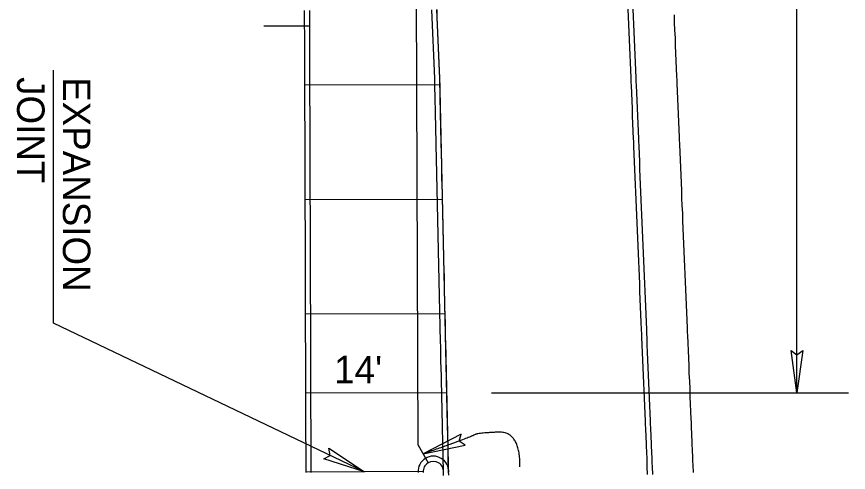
# Model space of a CAD drawing. Extents: x 2145147 to 2158018, y 137519 to 148068.
# Drawn here: x 2150862 to 2150970.8, y 144265.3 to 144325 of the extents above; entities that cross this region are included whole.
import ezdxf

# ---------------------------------------------------------------- set-up
doc = ezdxf.new("R2010")
doc.units = 0
for name, color, linetype in [('PR_Align_Ramp_J', 7, 'Continuous'), ('PR_Align_Ramp_J_Leader', 7, 'Continuous'), ('PR_Align_Service_C_Leader', 7, 'Continuous'), ('PR_Align_Service_C_Txt', 7, 'Continuous'), ('PR_Arrows', 7, 'Continuous'), ('PR_Dimensions', 7, 'Continuous'), ('PR_Joint_Contraction', 7, 'Continuous'), ('PR_Joint_Isolation', 7, 'Continuous'), ('PR_Joint_Long', 7, 'Continuous'), ('PR_Phasing_Pavement_1', 7, 'Continuous'), ('PR_Road_Concrete', 7, 'Continuous')]:
    doc.layers.add(name, color=color, linetype=linetype)

msp = doc.modelspace()

# ---------------------------------------------------------------- linework, layer by layer
at = {"layer": 'PR_Align_Ramp_J'}
msp.add_lwpolyline([(2150894.33, 144323.79), (2150900.33, 144323.81)], dxfattribs=at)
at = {"layer": 'PR_Align_Ramp_J_Leader'}
for p, q in [((2150964.09, 144275.71), (2150964.09, 144458.05)), ((2150924.11, 144275.71), (2150970.84, 144275.71))]:
    msp.add_line(p, q, dxfattribs=at)
at = {"layer": 'PR_Align_Service_C_Leader'}
msp.add_lwpolyline([(2150907.51, 144265.38), (2150866.8, 144284.83), (2150866.8, 144317.97)], dxfattribs=at)
at = {"layer": 'PR_Arrows'}
for points in [[(2150964.09, 144275.71), (2150963.34, 144281.27), (2150964.09, 144280.7), (2150964.87, 144281.27)], [(2150907.51, 144265.38), (2150902.17, 144267.1), (2150903.02, 144267.53), (2150902.84, 144268.48)]]:
    msp.add_lwpolyline(points, close=True, dxfattribs=at)
at = {"layer": 'PR_Dimensions'}
msp.add_lwpolyline([(2150915.18, 144267.73), (2150920.67, 144268.87), (2150919.88, 144269.38), (2150920.16, 144270.31)], close=True, dxfattribs=at)
msp.add_open_spline([(2150927.85, 144266.05), (2150927.89, 144270.69), (2150922.18, 144270.45), (2150921.62, 144269.99), (2150915.18, 144267.73)], degree=2, dxfattribs=at)
at = {"layer": 'PR_Joint_Contraction'}
for p, q in [((2150917.38, 144316.06), (2150899.69, 144316.01)), ((2150917.72, 144301.06), (2150899.74, 144301.01)), ((2150918.05, 144286.07), (2150899.78, 144286.01)), ((2150918.28, 144275.74), (2150899.82, 144275.68))]:
    msp.add_line(p, q, dxfattribs=at)
at = {"layer": 'PR_Joint_Isolation'}
msp.add_line((2150915.18, 144265.4), (2150899.85, 144265.35), dxfattribs=at)
at = {"layer": 'PR_Joint_Long'}
for q in [(2150914.26, 144346.03), (2150915.85, 144266.57)]:
    msp.add_line((2150914.5, 144268.89), q, dxfattribs=at)
msp.add_lwpolyline([(2150918.51, 144265.32), (2150918.52, 144265.32), (2150918.52, 144265.36), (2150918.5, 144265.87), (2150918.48, 144266.87), (2150918.46, 144267.87), (2150918.44, 144268.87), (2150918.41, 144269.87), (2150918.39, 144270.87), (2150918.37, 144271.87), (2150918.35, 144272.87), (2150918.33, 144273.87), (2150918.3, 144274.87), (2150918.28, 144275.87), (2150918.26, 144276.87), (2150918.24, 144277.87), (2150918.21, 144278.87), (2150918.19, 144279.87), (2150918.17, 144280.87), (2150918.15, 144281.87), (2150918.12, 144282.87), (2150918.1, 144283.87), (2150918.08, 144284.87), (2150918.06, 144285.87), (2150918.03, 144286.87), (2150918.01, 144287.87), (2150917.99, 144288.87), (2150917.97, 144289.87), (2150917.95, 144290.87), (2150917.92, 144291.87), (2150917.9, 144292.87), (2150917.88, 144293.87), (2150917.86, 144294.87), (2150917.83, 144295.87), (2150917.81, 144296.87), (2150917.79, 144297.87), (2150917.77, 144298.87), (2150917.74, 144299.87), (2150917.72, 144300.87), (2150917.7, 144301.87), (2150917.68, 144302.87), (2150917.65, 144303.87), (2150917.63, 144304.87), (2150917.61, 144305.87), (2150917.59, 144306.87), (2150917.56, 144307.87), (2150917.54, 144308.87), (2150917.52, 144309.87), (2150917.5, 144310.87), (2150917.48, 144311.87), (2150917.45, 144312.87), (2150917.43, 144313.87), (2150917.41, 144314.87), (2150917.39, 144315.87), (2150917.36, 144316.87), (2150917.36, 144316.93), (2150917.32, 144317.87), (2150917.28, 144318.87), (2150917.24, 144319.87), (2150917.2, 144320.87), (2150917.16, 144321.87), (2150917.11, 144322.87), (2150917.07, 144323.87), (2150917.03, 144324.87), (2150916.99, 144325.87)], dxfattribs=at)
at = {"layer": 'PR_Phasing_Pavement_1'}
for points in [[(2150917.86, 144264.9), (2150917.84, 144265.4), (2150917.84, 144265.41), (2150917.83, 144265.9), (2150917.8, 144266.9), (2150917.79, 144267.57), (2150917.78, 144267.9), (2150917.76, 144268.9), (2150917.74, 144269.9), (2150917.72, 144270.53), (2150917.71, 144270.9), (2150917.69, 144271.9), (2150917.67, 144272.9), (2150917.65, 144273.9), (2150917.62, 144274.9), (2150917.6, 144275.9), (2150917.58, 144276.9), (2150917.56, 144277.9), (2150917.54, 144278.9), (2150917.51, 144279.9), (2150917.49, 144280.9), (2150917.47, 144281.9), (2150917.46, 144282.3), (2150917.45, 144282.9), (2150917.42, 144283.9), (2150917.4, 144284.9), (2150917.38, 144285.9), (2150917.36, 144286.9), (2150917.33, 144287.9), (2150917.31, 144288.9), (2150917.29, 144289.9), (2150917.27, 144290.9), (2150917.24, 144291.9), (2150917.22, 144292.9), (2150917.2, 144293.9), (2150917.18, 144294.9), (2150917.15, 144295.9), (2150917.13, 144296.9), (2150917.11, 144297.9), (2150917.09, 144298.9), (2150917.07, 144299.9), (2150917.04, 144300.9), (2150917.02, 144301.9), (2150917, 144302.9), (2150916.98, 144303.9), (2150916.95, 144304.9), (2150916.93, 144305.9), (2150916.91, 144306.9), (2150916.89, 144307.62), (2150916.89, 144307.9), (2150916.86, 144308.9), (2150916.84, 144309.9), (2150916.82, 144310.9), (2150916.8, 144311.9), (2150916.77, 144312.9), (2150916.75, 144313.9), (2150916.73, 144314.9), (2150916.72, 144315.36), (2150916.71, 144315.9), (2150916.69, 144316.9), (2150916.64, 144317.9), (2150916.6, 144318.9), (2150916.56, 144319.9), (2150916.52, 144320.89), (2150916.48, 144321.89), (2150916.43, 144322.89), (2150916.39, 144323.89), (2150916.35, 144324.89), (2150916.31, 144325.89)], [(2150918.53, 144264.93), (2150918.5, 144265.43), (2150918.5, 144265.44), (2150918.49, 144265.93), (2150918.47, 144266.93), (2150918.46, 144267.6), (2150918.45, 144267.93), (2150918.43, 144268.93), (2150918.4, 144269.93), (2150918.39, 144270.56), (2150918.38, 144270.93), (2150918.36, 144271.93), (2150918.34, 144272.93), (2150918.31, 144273.93), (2150918.29, 144274.93), (2150918.27, 144275.93), (2150918.25, 144276.93), (2150918.22, 144277.93), (2150918.2, 144278.93), (2150918.18, 144279.93), (2150918.16, 144280.93), (2150918.14, 144281.93), (2150918.13, 144282.33), (2150918.11, 144282.93), (2150918.09, 144283.93), (2150918.07, 144284.93), (2150918.05, 144285.93), (2150918.02, 144286.93), (2150918, 144287.93), (2150917.98, 144288.93), (2150917.96, 144289.93), (2150917.93, 144290.93), (2150917.91, 144291.93), (2150917.89, 144292.93), (2150917.87, 144293.93), (2150917.84, 144294.93), (2150917.82, 144295.93), (2150917.8, 144296.93), (2150917.78, 144297.93), (2150917.75, 144298.93), (2150917.73, 144299.93), (2150917.71, 144300.93), (2150917.69, 144301.93), (2150917.67, 144302.93), (2150917.64, 144303.93), (2150917.62, 144304.93), (2150917.6, 144305.93), (2150917.58, 144306.93), (2150917.56, 144307.65), (2150917.55, 144307.93), (2150917.53, 144308.93), (2150917.51, 144309.93), (2150917.49, 144310.93), (2150917.46, 144311.93), (2150917.44, 144312.93), (2150917.42, 144313.93), (2150917.4, 144314.93), (2150917.39, 144315.39), (2150917.37, 144315.93), (2150917.35, 144316.93), (2150917.31, 144317.93), (2150917.27, 144318.92), (2150917.23, 144319.92), (2150917.19, 144320.92), (2150917.14, 144321.92), (2150917.1, 144322.92), (2150917.06, 144323.92), (2150917.02, 144324.92), (2150916.98, 144325.92)], [(2150944.56, 144265.02), (2150944.52, 144266.02), (2150944.5, 144266.52), (2150944.5, 144266.53), (2150944.48, 144267.02), (2150944.44, 144268.01), (2150944.41, 144268.69), (2150944.4, 144269.01), (2150944.36, 144270.01), (2150944.31, 144271.01), (2150944.29, 144271.64), (2150944.27, 144272.01), (2150944.23, 144273.01), (2150944.19, 144274.01), (2150944.15, 144275.01), (2150944.1, 144276.01), (2150944.06, 144277.01), (2150944.02, 144278.01), (2150943.98, 144279.01), (2150943.94, 144280), (2150943.9, 144281), (2150943.85, 144282), (2150943.81, 144283), (2150943.8, 144283.4), (2150943.77, 144284), (2150943.73, 144285), (2150943.69, 144286), (2150943.65, 144287), (2150943.6, 144288), (2150943.56, 144289), (2150943.52, 144290), (2150943.48, 144290.99), (2150943.44, 144291.99), (2150943.39, 144292.99), (2150943.35, 144293.99), (2150943.31, 144294.99), (2150943.27, 144295.99), (2150943.23, 144296.99), (2150943.19, 144297.99), (2150943.14, 144298.99), (2150943.1, 144299.99), (2150943.06, 144300.99), (2150943.02, 144301.99), (2150942.98, 144302.98), (2150942.94, 144303.98), (2150942.89, 144304.98), (2150942.85, 144305.98), (2150942.81, 144306.98), (2150942.77, 144307.98), (2150942.74, 144308.7), (2150942.73, 144308.98), (2150942.68, 144309.98), (2150942.64, 144310.98), (2150942.6, 144311.98), (2150942.56, 144312.98), (2150942.52, 144313.97), (2150942.48, 144314.97), (2150942.43, 144315.97), (2150942.41, 144316.43), (2150942.39, 144316.97), (2150942.35, 144317.97), (2150942.31, 144318.97), (2150942.27, 144319.97), (2150942.22, 144320.97), (2150942.18, 144321.97), (2150942.14, 144322.97), (2150942.1, 144323.97), (2150942.06, 144324.96), (2150942.02, 144325.96)], [(2150945.23, 144265.05), (2150945.19, 144266.04), (2150945.17, 144266.54), (2150945.17, 144266.55), (2150945.15, 144267.04), (2150945.11, 144268.04), (2150945.08, 144268.71), (2150945.06, 144269.04), (2150945.02, 144270.04), (2150944.98, 144271.04), (2150944.95, 144271.67), (2150944.94, 144272.04), (2150944.9, 144273.04), (2150944.86, 144274.04), (2150944.81, 144275.04), (2150944.77, 144276.04), (2150944.73, 144277.03), (2150944.69, 144278.03), (2150944.65, 144279.03), (2150944.6, 144280.03), (2150944.56, 144281.03), (2150944.52, 144282.03), (2150944.48, 144283.03), (2150944.46, 144283.43), (2150944.44, 144284.03), (2150944.4, 144285.03), (2150944.35, 144286.03), (2150944.31, 144287.03), (2150944.27, 144288.03), (2150944.23, 144289.02), (2150944.19, 144290.02), (2150944.15, 144291.02), (2150944.1, 144292.02), (2150944.06, 144293.02), (2150944.02, 144294.02), (2150943.98, 144295.02), (2150943.94, 144296.02), (2150943.89, 144297.02), (2150943.85, 144298.02), (2150943.81, 144299.02), (2150943.77, 144300.01), (2150943.73, 144301.01), (2150943.69, 144302.01), (2150943.64, 144303.01), (2150943.6, 144304.01), (2150943.56, 144305.01), (2150943.52, 144306.01), (2150943.48, 144307.01), (2150943.44, 144308.01), (2150943.4, 144308.73), (2150943.39, 144309.01), (2150943.35, 144310.01), (2150943.31, 144311.01), (2150943.27, 144312), (2150943.23, 144313), (2150943.18, 144314), (2150943.14, 144315), (2150943.1, 144316), (2150943.08, 144316.46), (2150943.06, 144317), (2150943.02, 144318), (2150942.98, 144319), (2150942.93, 144320), (2150942.89, 144321), (2150942.85, 144322), (2150942.81, 144322.99), (2150942.77, 144323.99), (2150942.72, 144324.99), (2150942.68, 144325.99)], [(2150950.57, 144265.27), (2150950.52, 144266.27), (2150950.5, 144266.77), (2150950.5, 144266.78), (2150950.48, 144267.27), (2150950.44, 144268.27), (2150950.41, 144268.94), (2150950.4, 144269.26), (2150950.36, 144270.26), (2150950.32, 144271.26), (2150950.29, 144271.89), (2150950.27, 144272.26), (2150950.23, 144273.26), (2150950.19, 144274.26), (2150950.15, 144275.26), (2150950.11, 144276.26), (2150950.07, 144277.26), (2150950.02, 144278.26), (2150949.98, 144279.26), (2150949.94, 144280.26), (2150949.9, 144281.25), (2150949.86, 144282.25), (2150949.81, 144283.25), (2150949.8, 144283.66), (2150949.77, 144284.25), (2150949.73, 144285.25), (2150949.69, 144286.25), (2150949.65, 144287.25), (2150949.61, 144288.25), (2150949.56, 144289.25), (2150949.52, 144290.25), (2150949.48, 144291.25), (2150949.44, 144292.24), (2150949.4, 144293.24), (2150949.36, 144294.24), (2150949.31, 144295.24), (2150949.27, 144296.24), (2150949.23, 144297.24), (2150949.19, 144298.24), (2150949.15, 144299.24), (2150949.1, 144300.24), (2150949.06, 144301.24), (2150949.02, 144302.24), (2150948.98, 144303.24), (2150948.94, 144304.23), (2150948.9, 144305.23), (2150948.85, 144306.23), (2150948.81, 144307.23), (2150948.77, 144308.23), (2150948.74, 144308.95), (2150948.73, 144309.23), (2150948.69, 144310.23), (2150948.65, 144311.23), (2150948.6, 144312.23), (2150948.56, 144313.23), (2150948.52, 144314.23), (2150948.48, 144315.22), (2150948.44, 144316.22), (2150948.42, 144316.68), (2150948.39, 144317.22), (2150948.35, 144318.22), (2150948.31, 144319.22), (2150948.27, 144320.22), (2150948.23, 144321.22), (2150948.19, 144322.22), (2150948.14, 144323.22), (2150948.1, 144324.22), (2150948.06, 144325.22)]]:
    msp.add_lwpolyline(points, dxfattribs=at)
at = {"layer": 'PR_Road_Concrete'}
for points in [[(2150899.85, 144265.3), (2150899.85, 144265.81), (2150899.84, 144266.81), (2150899.84, 144267.81), (2150899.84, 144268.81), (2150899.83, 144269.81), (2150899.83, 144270.81), (2150899.83, 144271.81), (2150899.83, 144272.81), (2150899.82, 144273.81), (2150899.82, 144274.81), (2150899.82, 144275.81), (2150899.81, 144276.81), (2150899.81, 144277.81), (2150899.81, 144278.81), (2150899.8, 144279.81), (2150899.8, 144280.81), (2150899.8, 144281.81), (2150899.79, 144282.81), (2150899.79, 144283.81), (2150899.79, 144284.81), (2150899.78, 144285.81), (2150899.78, 144286.81), (2150899.78, 144287.81), (2150899.77, 144288.81), (2150899.77, 144289.81), (2150899.77, 144290.81), (2150899.77, 144291.81), (2150899.76, 144292.81), (2150899.76, 144293.81), (2150899.76, 144294.81), (2150899.75, 144295.81), (2150899.75, 144296.81), (2150899.75, 144297.81), (2150899.74, 144298.81), (2150899.74, 144299.81), (2150899.74, 144300.81), (2150899.73, 144301.81), (2150899.73, 144302.81), (2150899.73, 144303.81), (2150899.72, 144304.81), (2150899.72, 144305.81), (2150899.72, 144306.81), (2150899.71, 144307.81), (2150899.71, 144308.81), (2150899.71, 144309.81), (2150899.71, 144310.81), (2150899.7, 144311.81), (2150899.7, 144312.81), (2150899.7, 144313.81), (2150899.69, 144314.81), (2150899.69, 144315.81), (2150899.69, 144316.81), (2150899.69, 144316.87), (2150899.68, 144317.81), (2150899.68, 144318.81), (2150899.68, 144319.81), (2150899.67, 144320.81), (2150899.67, 144321.81), (2150899.67, 144322.81), (2150899.66, 144323.81), (2150899.66, 144324.81), (2150899.66, 144325.81)], [(2150900.52, 144265.3), (2150900.51, 144265.81), (2150900.51, 144266.81), (2150900.51, 144267.81), (2150900.5, 144268.81), (2150900.5, 144269.81), (2150900.5, 144270.81), (2150900.5, 144271.81), (2150900.49, 144272.81), (2150900.49, 144273.81), (2150900.49, 144274.81), (2150900.48, 144275.81), (2150900.48, 144276.81), (2150900.48, 144277.81), (2150900.47, 144278.81), (2150900.47, 144279.81), (2150900.47, 144280.81), (2150900.46, 144281.81), (2150900.46, 144282.81), (2150900.46, 144283.81), (2150900.45, 144284.81), (2150900.45, 144285.81), (2150900.45, 144286.81), (2150900.44, 144287.81), (2150900.44, 144288.81), (2150900.44, 144289.81), (2150900.44, 144290.81), (2150900.43, 144291.81), (2150900.43, 144292.81), (2150900.43, 144293.81), (2150900.42, 144294.81), (2150900.42, 144295.81), (2150900.42, 144296.81), (2150900.41, 144297.81), (2150900.41, 144298.81), (2150900.41, 144299.81), (2150900.4, 144300.81), (2150900.4, 144301.81), (2150900.4, 144302.81), (2150900.39, 144303.81), (2150900.39, 144304.81), (2150900.39, 144305.81), (2150900.38, 144306.81), (2150900.38, 144307.81), (2150900.38, 144308.81), (2150900.37, 144309.81), (2150900.37, 144310.81), (2150900.37, 144311.81), (2150900.37, 144312.81), (2150900.36, 144313.81), (2150900.36, 144314.81), (2150900.36, 144315.81), (2150900.35, 144316.81), (2150900.35, 144316.87), (2150900.35, 144317.81), (2150900.35, 144318.81), (2150900.34, 144319.81), (2150900.34, 144320.81), (2150900.34, 144321.81), (2150900.33, 144322.81), (2150900.33, 144323.81), (2150900.33, 144324.81), (2150900.32, 144325.81)]]:
    msp.add_lwpolyline(points, dxfattribs=at)
for centre, radius, start, end in [((2150916.51, 144265.43), 2, 356.8018, 183.5743), ((2150916.51, 144265.42), 1.33, 355.6377, 184.7419)]:
    msp.add_arc(centre, radius, start, end, dxfattribs=at)

# ---------------------------------------------------------------- texts
at = {"layer": 'PR_Align_Service_C_Txt'}
for s, p in [('JOINT', (2150862.01, 144317.07)), ('EXPANSION', (2150868.01, 144317.07))]:
    msp.add_text(s, height=3.6, rotation=270, dxfattribs=at).set_placement(p)
at = {"layer": 'PR_Dimensions'}
msp.add_text("14'", height=3.6, rotation=359.69, dxfattribs=at).set_placement((2150903.51, 144276.99))

doc.saveas('drawing.dxf')
